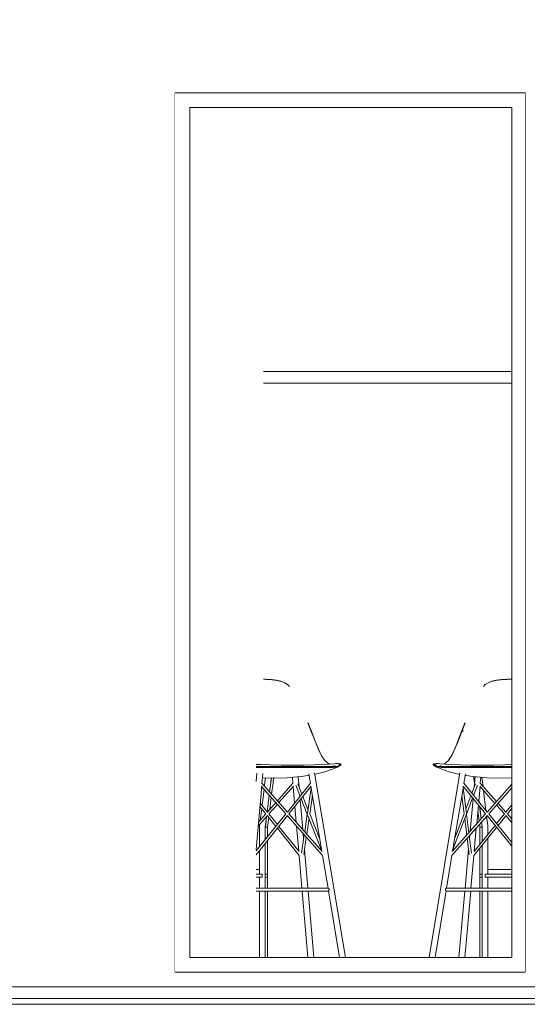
# Model space of a CAD drawing. Header units: millimetres. Extents: x -30280 to 309309, y -17460 to 4378.
# Tile 978 of 1056: x 280409 to 282142, y -9870 to -6510. Entities that reach past the tile are written whole.
import ezdxf

# ---------------------------------------------------------------- set-up
doc = ezdxf.new("R2010")
doc.units = ezdxf.units.MM
doc.header["$MEASUREMENT"] = 0
doc.linetypes.add('Wipeout_Contour', pattern=[1000, 0, -1000])
for name, color, linetype in [('10_ESTR_Fotjats', 7, 'Continuous'), ('12_FAÇ_Façana', 7, 'Continuous'), ('Nuevo_09_EI_Mobiliari general', 7, 'Continuous'), ('Nuevo_Ventanas Archicad', 7, 'Continuous'), ('Ventanas Archicad', 7, 'Continuous')]:
    doc.layers.add(name, color=color, linetype=linetype)
for name, color, linetype, lineweight in [('10_ESTR_Fotjats_Pluma_Nº__1', 7, 'Continuous', 5), ('12_FAÇ_Façana_Pluma_Nº__47', 7, 'Continuous', 20), ('Nuevo_09_EI_Mobiliari general_Pluma_Nº__1', 7, 'Continuous', 5), ('Nuevo_Ventanas Archicad_Pluma_Nº__1', 7, 'Continuous', 5), ('Ventanas Archicad_Pluma_Nº__1', 7, 'Continuous', 5), ('Ventanas Archicad_Pluma_Nº__47', 7, 'Continuous', 20)]:
    doc.layers.add(name, color=color, linetype=linetype, lineweight=lineweight)
doc.layers.add('Ventanas Archicad_Pluma_Nº__3', color=7, linetype='Continuous', lineweight=5, true_color=0xa4a4a4)

# ---------------------------------------------------------------- blocks, each defined once
blk = doc.blocks.new('Elem Sección_667_7', base_point=(301400.3, -13460))
at = {"layer": '12_FAÇ_Façana_Pluma_Nº__47', "color": 7, "linetype": 'Continuous', "lineweight": 20}
blk.add_line((281166.3, -9710), (281166.3, -6810), dxfattribs=at)
blk = doc.blocks.new('Elem Sección_670_7', base_point=(301400.3, -13460))
at = {"layer": 'Ventanas Archicad_Pluma_Nº__1', "color": 7, "linetype": 'Continuous', "lineweight": 5}
for p, q in [((281216.3, -6810), (281216.3, -7310)), ((281216.3, -7310), (282089.2, -7310)), ((281191.3, -7435), (281191.3, -7385)), ((281191.3, -7385), (282089.2, -7385)), ((281191.3, -8785), (281191.3, -7435)), ((281241.3, -7435), (281241.3, -8785)), ((282089.2, -7435), (281241.3, -7435)), ((281191.3, -8835), (281191.3, -8785)), ((281241.3, -8785), (282089.2, -8785)), ((282089.2, -8835), (281191.3, -8835)), ((281216.3, -8910), (281216.3, -9710)), ((282089.2, -8910), (281216.3, -8910))]:
    blk.add_line(p, q, dxfattribs=at)
at = {"layer": 'Ventanas Archicad_Pluma_Nº__3', "color": 253, "linetype": 'Continuous', "lineweight": 5, "true_color": 0xa4a4a4}
for p, q in [((281191.3, -7385), (281270.6, -7435)), ((281270.6, -7435), (282089.2, -7951)), ((281270.6, -8785), (282089.2, -8269)), ((281191.3, -8835), (281270.6, -8785))]:
    blk.add_line(p, q, dxfattribs=at)
blk = doc.blocks.new('Elem Sección_678_7', base_point=(301400.3, -13460))
at = {"color": 254, "linetype": 'Wipeout_Contour', "lineweight": 0, "ltscale": 1129059.246537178}
blk.add_wipeout([(282134.2, -9810), (282149.9, -9810), (282149.9, -6510), (282134.2, -6510)], dxfattribs=at).dxf.layer = '12_FAÇ_Façana'
at = {"color": 254, "linetype": 'Wipeout_Contour', "lineweight": 0, "ltscale": 1130708.53241954}
blk.add_wipeout([(282559.2, -6510), (282549.9, -6510), (282549.9, -9810), (282559.2, -9810)], dxfattribs=at).dxf.layer = '12_FAÇ_Façana'
at = {"layer": '12_FAÇ_Façana_Pluma_Nº__47', "color": 7, "linetype": 'Continuous', "lineweight": 20}
for p, q in [((282559.2, -6510), (282559.2, -9810)), ((282134.2, -6760), (282134.2, -9760))]:
    blk.add_line(p, q, dxfattribs=at)
blk = doc.blocks.new('Elem Sección_679_7', base_point=(301400.3, -13460))
at = {"color": 254, "linetype": 'Wipeout_Contour', "lineweight": 0, "ltscale": 1122810.340800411}
blk.add_wipeout([(280939.2, -6510), (280219.1, -6510), (280219.1, -9810), (280939.2, -9810)], dxfattribs=at).dxf.layer = '12_FAÇ_Façana'
at = {"layer": '12_FAÇ_Façana_Pluma_Nº__47', "color": 7, "linetype": 'Continuous', "lineweight": 20}
for p, q in [((280219.1, -6510), (280219.1, -9810)), ((280939.2, -6760), (280939.2, -9760))]:
    blk.add_line(p, q, dxfattribs=at)
blk = doc.blocks.new('Elem Sección_680_7', base_point=(301400.3, -13460))
at = {"color": 254, "linetype": 'Wipeout_Contour', "lineweight": 0, "ltscale": 1126459.445070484}
blk.add_wipeout([(280939.2, -6760), (282134.2, -6760), (282134.2, -6510), (280939.2, -6510)], dxfattribs=at).dxf.layer = '12_FAÇ_Façana'
at = {"color": 254, "linetype": 'Wipeout_Contour', "lineweight": 0, "ltscale": 1126826.610800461}
blk.add_wipeout([(280939.2, -9810), (282134.2, -9810), (282134.2, -9760), (280939.2, -9760)], dxfattribs=at).dxf.layer = '12_FAÇ_Façana'
blk = doc.blocks.new('Elem Sección_681_7', base_point=(301400.3, -13460))
at = {"color": 254, "linetype": 'Wipeout_Contour', "lineweight": 0, "ltscale": 1124357.150061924}
blk.add_wipeout([(280989.2, -6810), (280939.2, -6810), (280939.2, -9710), (280989.2, -9710)], dxfattribs=at).dxf.layer = 'Ventanas Archicad'
at = {"color": 254, "linetype": 'Wipeout_Contour', "lineweight": 0, "ltscale": 1128945.115233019}
blk.add_wipeout([(282089.2, -9710), (282134.2, -9710), (282134.2, -6810), (282089.2, -6810)], dxfattribs=at).dxf.layer = 'Ventanas Archicad'
at = {"color": 254, "linetype": 'Wipeout_Contour', "lineweight": 0, "ltscale": 1689716.67497492}
blk.add_wipeout([(280939.2, -6810), (280989.2, -6810), (282089.2, -6810), (282134.2, -6810), (282134.2, -6760), (280939.2, -6760)], dxfattribs=at).dxf.layer = 'Ventanas Archicad'
at = {"color": 254, "linetype": 'Wipeout_Contour', "lineweight": 0, "ltscale": 1690232.752597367}
blk.add_wipeout([(280939.2, -9710), (280939.2, -9760), (282134.2, -9760), (282134.2, -9710), (282089.2, -9710), (280989.2, -9710)], dxfattribs=at).dxf.layer = 'Ventanas Archicad'
at = {"layer": 'Ventanas Archicad_Pluma_Nº__47', "color": 7, "linetype": 'Continuous', "lineweight": 20}
for p, q in [((282134.2, -6760), (280939.2, -6760)), ((282134.2, -9760), (280939.2, -9760))]:
    blk.add_line(p, q, dxfattribs=at)
at = {"color": 254, "linetype": 'Wipeout_Contour', "lineweight": 0, "ltscale": 1126656.130329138}
blk.add_wipeout([(280989.2, -6810), (280989.2, -9710), (282089.2, -9710), (282089.2, -6810)], dxfattribs=at).dxf.layer = 'Ventanas Archicad'
at = {"layer": 'Ventanas Archicad_Pluma_Nº__3', "color": 253, "linetype": 'Continuous', "lineweight": 5, "true_color": 0xa4a4a4}
for p, q in [((280989.2, -9710), (280989.2, -6810)), ((280989.2, -6810), (282089.2, -6810)), ((282089.2, -6810), (282089.2, -9710)), ((282089.2, -9710), (280989.2, -9710))]:
    blk.add_line(p, q, dxfattribs=at)
blk = doc.blocks.new('Elem Sección_834_7', base_point=(301400.3, -13460))
at = {"layer": 'Nuevo_09_EI_Mobiliari general_Pluma_Nº__1', "color": 7, "linetype": 'Continuous', "lineweight": 5}
for p, q in [((281246, -9111.4), (281247.9, -9096.9)), ((281265.9, -9113.8), (281267.9, -9097.5)), ((281268.2, -9097.5), (281266.1, -9113.8)), ((281273.7, -9113.8), (281275.6, -9097.7)), ((281273.9, -9113.8), (281275.8, -9097.7)), ((281236.4, -9191.3), (281243.2, -9136.2)), ((281243.2, -9136.2), (281243.2, -9136.2)), ((281244.5, -9125.6), (281246.2, -9111.4)), ((281246.2, -9111.4), (281246.2, -9111.4)), ((281261.8, -9145.2), (281265.7, -9113.8)), ((281266.1, -9113.8), (281262.2, -9145.6)), ((281268.8, -9153.2), (281273.7, -9113.8)), ((281253.5, -9212.7), (281260.5, -9155.8)), ((281260.9, -9156.2), (281253.9, -9213.1)), ((281262.4, -9205.4), (281267.5, -9163.8)), ((281230.2, -9241.9), (281235.1, -9202.4)), ((281235.1, -9202.4), (281235.1, -9202.4)), ((281247.2, -9264.5), (281251.4, -9230)), ((281251.9, -9229.4), (281247.5, -9265.1)), ((281255.1, -9265.1), (281259.1, -9232.4)), ((281260.5, -9221.3), (281260.7, -9219.5)), ((281227.6, -9263.9), (281227.8, -9260.3)), ((281227.6, -9332.8), (281227.6, -9263.9)), ((281228, -9260.3), (281228.5, -9255.9)), ((281230.2, -9241.9), (281230.2, -9241.9)), ((281247.2, -9308.4), (281247.2, -9264.5)), ((281247.5, -9265.1), (281247.2, -9265.1)), ((281247.5, -9265.1), (281255.1, -9265.1)), ((281255.2, -9298.4), (281255.2, -9264.5)), ((281247.2, -9426), (281247.2, -9321.1)), ((281255.2, -9426), (281255.2, -9311.2)), ((281227.6, -9426), (281227.6, -9345.6)), ((281217.7, -9410), (281216.3, -9410)), ((281236.6, -9426), (281216.3, -9426)), ((281236.6, -9436), (281216.3, -9436)), ((281222.5, -9410), (281217.7, -9410)), ((281226, -9410), (281222.5, -9410)), ((281227.4, -9410), (281226, -9410)), ((281227.6, -9410), (281227.4, -9410)), ((281227.6, -9473.9), (281227.6, -9436)), ((281236.6, -9436), (281236.6, -9426)), ((281247.4, -9426), (281247.1, -9426)), ((281247.1, -9426), (281247.1, -9436)), ((281247.4, -9436), (281247.1, -9436)), ((281247.2, -9473.9), (281247.2, -9436)), ((281255.4, -9426), (281247.4, -9426)), ((281247.4, -9436), (281247.4, -9426)), ((281255.4, -9436), (281247.4, -9436)), ((281255.2, -9473.9), (281255.2, -9436)), ((281255.4, -9436), (281255.4, -9426)), ((281227.6, -9710), (281227.6, -9483.9)), ((281247.2, -9710), (281247.2, -9483.9)), ((281255.2, -9710), (281255.2, -9483.9))]:
    blk.add_line(p, q, dxfattribs=at)
blk = doc.blocks.new('Elem Sección_836_7', base_point=(301400.3, -13460))
at = {"layer": 'Nuevo_09_EI_Mobiliari general_Pluma_Nº__1', "color": 7, "linetype": 'Continuous', "lineweight": 5}
for p, q in [((282008.1, -8772.9), (282019.9, -8768.2)), ((282008.7, -8772.6), (282021, -8767.7)), ((282019.9, -8768.2), (282034.5, -8764.8)), ((282021, -8767.7), (282035.8, -8764.2)), ((282034.5, -8764.8), (282051.9, -8762.5)), ((282035.8, -8764.2), (282053.1, -8761.8)), ((282051.9, -8762.5), (282072, -8761.2)), ((282053.1, -8761.8), (282073, -8760.4)), ((282072, -8761.2), (282089.2, -8760.8)), ((282073, -8760.4), (282089.2, -8760.1)), ((281992.2, -8785), (281998.3, -8779.2)), ((281998.3, -8779.2), (282008.1, -8772.9)), ((282008.7, -8772.6), (282008.1, -8772.9)), ((281916.3, -8941.8), (281926.7, -8916.1)), ((281918.2, -8938.9), (281928.4, -8913.4)), ((281918.2, -8938.9), (281925.5, -8936.4)), ((281926.7, -8916.1), (281929.2, -8910)), ((281928.4, -8913.4), (281929.8, -8910)), ((281901.2, -8981.3), (281908.1, -8963.3)), ((281903.3, -8977.9), (281910, -8960.1)), ((281908.1, -8963.3), (281916.3, -8941.8)), ((281910, -8960.1), (281918.2, -8938.9)), ((281889.3, -9009.7), (281895.2, -8996.5)), ((281891.5, -9006.2), (281897.3, -8993)), ((281895.2, -8996.5), (281901.2, -8981.3)), ((281897.3, -8993), (281903.3, -8977.9)), ((281866.5, -9044.1), (281872.4, -9037.6)), ((281871.7, -9038.4), (281875.8, -9033)), ((281872.4, -9037.6), (281878.7, -9028.8)), ((281876.8, -9031.5), (281883.1, -9021.5)), ((281878.7, -9028.8), (281885.2, -9018.3)), ((281883.1, -9021.5), (281889.3, -9009.7)), ((281885.2, -9018.3), (281891.5, -9006.2)), ((281820.5, -9051.1), (281820.6, -9051)), ((281823.2, -9054.7), (281820.5, -9051.1)), ((281820.6, -9051), (281823.1, -9048.8)), ((281820.6, -9051), (281821.5, -9051.6)), ((281823.1, -9053.1), (281821.5, -9051.6)), ((281823.1, -9048.8), (281830.9, -9048)), ((281824, -9049.4), (281823.1, -9048.8)), ((281825.9, -9055), (281823.1, -9053.1)), ((281823.2, -9054.3), (281824, -9054.5)), ((281823.2, -9054.7), (281824.4, -9055.4)), ((281825.5, -9051), (281824, -9049.4)), ((281824, -9054.5), (281825.5, -9055.7)), ((281824.4, -9055.4), (281832.8, -9060.4)), ((281828.2, -9053), (281825.5, -9051)), ((281828.1, -9057.2), (281825.5, -9055.7)), ((281830.7, -9056.9), (281825.9, -9055)), ((281828.1, -9057.2), (281832.6, -9058.7)), ((281834.9, -9059.5), (281828.1, -9057.2)), ((281828.2, -9053), (281832.6, -9055.1)), ((281838.1, -9058.5), (281830.7, -9056.9)), ((281830.9, -9048), (281838.9, -9048.7)), ((281844.1, -9048.9), (281831.5, -9048.4)), ((281832.6, -9058.7), (281839.5, -9060)), ((281849.8, -9067.9), (281832.8, -9060.4)), ((281838.4, -9060.4), (281834.9, -9059.5)), ((281838.1, -9058.5), (281848.9, -9059.5)), ((281848.3, -9061.9), (281838.4, -9060.4)), ((281839.5, -9056.8), (281849.6, -9057.7)), ((281849.6, -9061), (281839.5, -9060)), ((281862, -9050.3), (281844.1, -9048.9)), ((281848.3, -9061.9), (281862.5, -9063.3)), ((281848.9, -9059.5), (281864, -9060.1)), ((281864.2, -9058.1), (281849.6, -9057.7)), ((281864.1, -9061.7), (281849.6, -9061)), ((281849.8, -9067.9), (281874.8, -9076.2)), ((281851.7, -9062.2), (281862, -9063.5)), ((281856.6, -9049.9), (281861.4, -9048)), ((281861.4, -9048), (281866.5, -9044.1)), ((281873.2, -9051.2), (281862, -9050.3)), ((281862, -9050.6), (281885, -9051.9)), ((281864, -9060.1), (281884.5, -9060.2)), ((281864.1, -9061.7), (281884.5, -9062)), ((281864.2, -9058.1), (281884.5, -9058.2)), ((281910.9, -9058.3), (281884.5, -9058.2)), ((281884.5, -9060.2), (281910.8, -9060.3)), ((281884.5, -9062), (281910.9, -9062.1)), ((281914, -9053), (281885, -9051.9)), ((281910.8, -9060.3), (281943.4, -9060.3)), ((281943.6, -9058.3), (281910.9, -9058.3)), ((281910.9, -9062.1), (281943.6, -9062.1)), ((281949.5, -9053.7), (281914, -9053)), ((281943.4, -9060.3), (281979.4, -9060.3)), ((281979.8, -9058.4), (281943.6, -9058.3)), ((281979.8, -9062.1), (281943.6, -9062.1)), ((281986.6, -9053.9), (281949.5, -9053.7)), ((281979.4, -9060.3), (282016, -9060.3)), ((281979.8, -9058.4), (282016.5, -9058.3)), ((282016.5, -9062.1), (281979.8, -9062.1)), ((282023.9, -9053.8), (281985.3, -9053.9)), ((281997.7, -9053.9), (282028, -9053.7)), ((282016, -9060.3), (282050.3, -9060.3)), ((282016.5, -9058.3), (282050.9, -9058.3)), ((282050.9, -9062.1), (282016.5, -9062.1)), ((282065.2, -9053), (282028, -9053.7)), ((282050.3, -9060.3), (282079.5, -9060.2)), ((282050.9, -9058.3), (282080.2, -9058.2)), ((282080.2, -9062), (282050.9, -9062.1)), ((282089.2, -9052.1), (282065.2, -9053)), ((282079.5, -9060.2), (282089.2, -9060.2)), ((282080.2, -9058.2), (282089.2, -9058.2)), ((282089.2, -9061.9), (282080.2, -9062)), ((281806.9, -9710), (281911.3, -9080.3)), ((281907.4, -9084.4), (281874.8, -9076.2)), ((281907.4, -9084.4), (281910.5, -9085)), ((281925.4, -9115.9), (281930.7, -9083.6)), ((281929.9, -9088.4), (281947.7, -9091.4)), ((281947.7, -9091.4), (281955, -9092.4)), ((281955, -9092.4), (281995.3, -9095.9)), ((281960.2, -9130.5), (281963.5, -9093.1)), ((281981.5, -9115.7), (281983.3, -9094.9)), ((281995.3, -9095.9), (282003, -9096.6)), ((282046.2, -9097.8), (282003, -9096.6)), ((282046.2, -9097.8), (282089.1, -9096.6)), ((281887, -9347.2), (281923.6, -9126.5)), ((281933.9, -9218.8), (281922.8, -9131.3)), ((281999.6, -9220.2), (281923, -9125.7)), ((282005, -9214.2), (281925.1, -9115.6)), ((281952.8, -9149.8), (281965, -9117.7)), ((281958.6, -9156.9), (281971.9, -9122.2)), ((281975.9, -9178.3), (281980.5, -9126.7)), ((282031.5, -9184.2), (281979.6, -9125.7)), ((282036.9, -9178.2), (281981.3, -9115.5)), ((282004.7, -9214.5), (282089.2, -9119.2)), ((282010.1, -9220.5), (282089.2, -9131.3)), ((281926, -9219.9), (281918.3, -9158.9)), ((281932.1, -9204), (281949.5, -9158.4)), ((281934.2, -9220.9), (281955.3, -9165.6)), ((281946.8, -9279.8), (281956.9, -9167.5)), ((281969.1, -9254.7), (281974.9, -9189.7)), ((282063.7, -9220.5), (282036.9, -9190.3)), ((282068.8, -9214.2), (282042.2, -9184.2)), ((282068.5, -9214.5), (282089.2, -9189)), ((282074.1, -9220.3), (282089.2, -9201.7)), ((281884.3, -9362.3), (282004.7, -9226.5)), ((281885.8, -9348.6), (281999.7, -9220.2)), ((281887.9, -9342.1), (281933.4, -9222.9)), ((281894.4, -9302.5), (281926, -9219.9)), ((281935.3, -9292.8), (281928.1, -9236.7)), ((281942.3, -9284.9), (281934.2, -9220.9)), ((282089.2, -9330.8), (282004.4, -9226.2)), ((282089.2, -9318.1), (282010.1, -9220.5)), ((282036.9, -9253.5), (282063.7, -9220.5)), ((282042, -9259.9), (282069, -9226.5)), ((282089.2, -9249.2), (282068.7, -9226.2)), ((282089.2, -9237.2), (282074.1, -9220.2)), ((281959.2, -9362.2), (282036.9, -9266.3)), ((281960, -9348.5), (282031.7, -9259.9)), ((281960.8, -9347.5), (281967.9, -9268.1)), ((281943.6, -9358.2), (281936.6, -9303.3)), ((281951.1, -9354.5), (281943.6, -9295.4)), ((281944.7, -9303.6), (281945.6, -9293.2)), ((281866, -9474.1), (281884.6, -9362)), ((281929.5, -9473.9), (281941.4, -9340.9)), ((281949.5, -9473.9), (281959.5, -9361.8)), ((281864.3, -9475), (281863.7, -9475.6)), ((281865, -9474.5), (281864.3, -9475)), ((281865.8, -9474.2), (281865, -9474.5)), ((281866.6, -9473.9), (281865.8, -9474.2)), ((281867.7, -9473.9), (281867.5, -9473.9)), ((281868.2, -9473.9), (281867.7, -9473.9)), ((281868.8, -9473.9), (281868.2, -9473.9)), ((281869.6, -9473.9), (281868.8, -9473.9)), ((281870.7, -9473.9), (281869.6, -9473.9)), ((281871.9, -9473.9), (281870.7, -9473.9)), ((281873.4, -9473.9), (281871.9, -9473.9)), ((281875, -9473.9), (281873.4, -9473.9)), ((281876.8, -9473.9), (281875, -9473.9)), ((281878.7, -9473.9), (281876.8, -9473.9)), ((281880.9, -9473.9), (281878.7, -9473.9)), ((281883.1, -9473.9), (281880.9, -9473.9)), ((281885.6, -9473.9), (281883.1, -9473.9)), ((281888.1, -9473.9), (281885.6, -9473.9)), ((281890.8, -9473.9), (281888.1, -9473.9)), ((281893.6, -9473.9), (281890.8, -9473.9)), ((281896.5, -9473.9), (281893.6, -9473.9)), ((281899.4, -9473.9), (281896.5, -9473.9)), ((281902.5, -9473.9), (281899.4, -9473.9)), ((282059.2, -9473.9), (281902.5, -9473.9)), ((282062.3, -9473.9), (282059.2, -9473.9)), ((282065.4, -9473.9), (282062.3, -9473.9)), ((282068.6, -9473.9), (282065.4, -9473.9)), ((282071.8, -9473.9), (282068.6, -9473.9)), ((282075, -9473.9), (282071.8, -9473.9)), ((282078.3, -9473.9), (282075, -9473.9)), ((282081.4, -9473.9), (282078.3, -9473.9)), ((282084.6, -9473.9), (282081.4, -9473.9)), ((282087.7, -9473.9), (282084.6, -9473.9)), ((282089.2, -9473.9), (282087.7, -9473.9)), ((281826.9, -9710), (281864.5, -9482.9)), ((281862.6, -9478), (281862.5, -9478.9)), ((281862.5, -9478.9), (281862.6, -9479.7)), ((281862.8, -9477.2), (281862.6, -9478)), ((281862.6, -9479.7), (281862.8, -9480.6)), ((281863.2, -9476.4), (281862.8, -9477.2)), ((281862.8, -9480.6), (281863.2, -9481.4)), ((281863.7, -9475.6), (281863.2, -9476.4)), ((281863.2, -9481.4), (281863.7, -9482.1)), ((281863.7, -9482.1), (281864.3, -9482.7)), ((281864.3, -9482.7), (281865, -9483.2)), ((281865, -9483.2), (281865.8, -9483.6)), ((281865.8, -9483.6), (281866.6, -9483.8)), ((281867.7, -9483.9), (281867.5, -9483.9)), ((281868.2, -9483.9), (281867.7, -9483.9)), ((281868.8, -9483.9), (281868.2, -9483.9)), ((281869.6, -9483.9), (281868.8, -9483.9)), ((281870.7, -9483.9), (281869.6, -9483.9)), ((281871.9, -9483.9), (281870.7, -9483.9)), ((281873.4, -9483.9), (281871.9, -9483.9)), ((281875, -9483.9), (281873.4, -9483.9)), ((281876.8, -9483.9), (281875, -9483.9)), ((281878.7, -9483.9), (281876.8, -9483.9)), ((281880.9, -9483.9), (281878.7, -9483.9)), ((281883.1, -9483.9), (281880.9, -9483.9)), ((281885.6, -9483.9), (281883.1, -9483.9)), ((281888.1, -9483.9), (281885.6, -9483.9)), ((281890.8, -9483.9), (281888.1, -9483.9)), ((281893.6, -9483.9), (281890.8, -9483.9)), ((281896.5, -9483.9), (281893.6, -9483.9)), ((281899.4, -9483.9), (281896.5, -9483.9)), ((281902.5, -9483.9), (281899.4, -9483.9)), ((282059.2, -9483.9), (281902.5, -9483.9)), ((281908.4, -9710), (281928.6, -9483.9)), ((281928.4, -9710), (281948.6, -9483.9)), ((282062.3, -9483.9), (282059.2, -9483.9)), ((282065.4, -9483.9), (282062.3, -9483.9)), ((282068.6, -9483.9), (282065.4, -9483.9)), ((282071.8, -9483.9), (282068.6, -9483.9)), ((282075, -9483.9), (282071.8, -9483.9)), ((282078.3, -9483.9), (282075, -9483.9)), ((282081.4, -9483.9), (282078.3, -9483.9)), ((282084.6, -9483.9), (282081.4, -9483.9)), ((282087.7, -9483.9), (282084.6, -9483.9)), ((282089.2, -9483.9), (282087.7, -9483.9))]:
    blk.add_line(p, q, dxfattribs=at)
blk = doc.blocks.new('Elem Sección_838_7', base_point=(301400.3, -13460))
at = {"layer": 'Nuevo_09_EI_Mobiliari general_Pluma_Nº__1', "color": 7, "linetype": 'Continuous', "lineweight": 5}
for p, q in [((281961.2, -9113.8), (281958.7, -9092.7)), ((281961.4, -9113.8), (281958.9, -9092.7)), ((281989.1, -9111.4), (281987, -9095.2)), ((281961.6, -9114.7), (281961.4, -9113.8)), ((281990.7, -9126.1), (281988.9, -9111.4)), ((281988.9, -9111.4), (281988.9, -9111.4)), ((281990.7, -9126.1), (281990.7, -9126.1)), ((281977.6, -9180.4), (281976.5, -9171.3)), ((282000.9, -9209.1), (281992.4, -9140.1)), ((281976.3, -9173.2), (281977.1, -9179.8)), ((281979, -9194.8), (281984.2, -9237.6)), ((281984.6, -9237.2), (281979.5, -9195.4)), ((281977.6, -9245.1), (281973.1, -9209)), ((282000.9, -9209.1), (282000.9, -9209.1)), ((282007.2, -9260.3), (282003.2, -9228.2)), ((282003.2, -9228.2), (282003.2, -9228.2)), ((281980, -9265.1), (281978.9, -9255.7)), ((281980, -9323.8), (281980, -9264.5)), ((281987.6, -9265.1), (281980, -9265.1)), ((281985.5, -9248.2), (281987.6, -9265.1)), ((281988, -9264.5), (281985.9, -9247.7)), ((281987.6, -9265.1), (281988, -9265.1)), ((281988, -9313.9), (281988, -9264.5)), ((282007.5, -9263.9), (282007.3, -9260.3)), ((282007.5, -9289.8), (282007.5, -9263.9)), ((282007.5, -9426), (282007.5, -9302.5)), ((281980, -9426), (281980, -9336.5)), ((281988, -9426), (281988, -9326.6)), ((281979.7, -9426), (281987.7, -9426)), ((281979.7, -9436), (281979.7, -9426)), ((281979.7, -9436), (281987.7, -9436)), ((281980, -9473.9), (281980, -9436)), ((281987.7, -9426), (281988, -9426)), ((281987.7, -9436), (281987.7, -9426)), ((281987.7, -9436), (281988, -9436)), ((281988, -9426), (281988, -9436)), ((281988, -9473.9), (281988, -9436)), ((281998.5, -9426), (282089.2, -9426)), ((281998.5, -9436), (281998.5, -9426)), ((281998.5, -9436), (282089.2, -9436)), ((282007.5, -9410), (282007.8, -9410)), ((282007.5, -9473.9), (282007.5, -9436)), ((282007.8, -9410), (282009.1, -9410)), ((282009.1, -9410), (282012.6, -9410)), ((282012.6, -9410), (282017.4, -9410)), ((282017.4, -9410), (282089.2, -9410)), ((281980, -9710), (281980, -9483.9)), ((281988, -9710), (281988, -9483.9)), ((282007.5, -9710), (282007.5, -9483.9))]:
    blk.add_line(p, q, dxfattribs=at)
blk = doc.blocks.new('Elem Sección_843_7', base_point=(301400.3, -13460))
at = {"layer": 'Nuevo_09_EI_Mobiliari general_Pluma_Nº__1', "color": 7, "linetype": 'Continuous', "lineweight": 5}
for p, q in [((281241.3, -8760.3), (281248.7, -8760.4)), ((281241.3, -8761), (281249.8, -8761.2)), ((281248.7, -8760.4), (281268.6, -8761.8)), ((281249.8, -8761.2), (281269.8, -8762.5)), ((281268.6, -8761.8), (281285.9, -8764.2)), ((281269.8, -8762.5), (281287.2, -8764.8)), ((281285.9, -8764.2), (281300.6, -8767.7)), ((281287.2, -8764.8), (281301.8, -8768.2)), ((281300.6, -8767.7), (281313.1, -8772.6)), ((281301.8, -8768.2), (281313.7, -8772.9)), ((281313.1, -8772.6), (281313.7, -8772.9)), ((281313.7, -8772.9), (281323.6, -8779.2)), ((281323.6, -8779.2), (281329.8, -8785)), ((281392.7, -8910), (281394.2, -8913.4)), ((281393.3, -8910), (281395.9, -8916.1)), ((281394.2, -8913.4), (281404.4, -8938.9)), ((281395.9, -8916.1), (281406.2, -8941.8)), ((281404.4, -8938.9), (281412.6, -8960.1)), ((281406.2, -8941.8), (281414.5, -8963.3)), ((281412.6, -8960.1), (281419.4, -8977.9)), ((281414.5, -8963.3), (281421.4, -8981.3)), ((281419.4, -8977.9), (281425.4, -8993)), ((281421.4, -8981.3), (281427.5, -8996.5)), ((281425.4, -8993), (281431.3, -9006.2)), ((281427.5, -8996.5), (281433.4, -9009.7)), ((281431.3, -9006.2), (281437.7, -9018.3)), ((281433.4, -9009.7), (281439.8, -9021.5)), ((281437.7, -9018.3), (281444.3, -9028.8)), ((281439.8, -9021.5), (281445.4, -9030.4)), ((281444.3, -9028.8), (281450.8, -9037.6)), ((281450.4, -9037.1), (281450.9, -9037.7)), ((281450.8, -9037.6), (281456.9, -9044.1)), ((281216.3, -9051.1), (281232.4, -9051.9)), ((281216.3, -9057.9), (281225.5, -9058.1)), ((281216.3, -9059.8), (281226.1, -9060.1)), ((281225.6, -9061.7), (281216.3, -9061.4)), ((281225.5, -9058.1), (281249.6, -9058.2)), ((281249.6, -9062), (281225.6, -9061.7)), ((281226.1, -9060.1), (281250.4, -9060.2)), ((281264.1, -9053), (281232.4, -9051.9)), ((281249.6, -9058.2), (281278.8, -9058.3)), ((281278.9, -9062.1), (281249.6, -9062)), ((281250.4, -9060.2), (281279.5, -9060.3)), ((281301, -9053.7), (281264.1, -9053)), ((281278.8, -9058.3), (281313.1, -9058.3)), ((281313.1, -9062.1), (281278.9, -9062.1)), ((281279.5, -9060.3), (281313.7, -9060.3)), ((281330.8, -9053.9), (281301, -9053.7)), ((281305.3, -9053.8), (281343.7, -9053.9)), ((281313.1, -9058.3), (281349.6, -9058.4)), ((281349.6, -9062.1), (281313.1, -9062.1)), ((281313.7, -9060.3), (281350, -9060.3)), ((281342.3, -9053.9), (281379.1, -9053.7)), ((281349.6, -9058.4), (281385.5, -9058.3)), ((281349.6, -9062.1), (281385.5, -9062.1)), ((281350, -9060.3), (281385.8, -9060.3)), ((281414.3, -9053), (281379.1, -9053.7)), ((281418, -9058.3), (281385.5, -9058.3)), ((281385.5, -9062.1), (281418, -9062.1)), ((281385.8, -9060.3), (281418.1, -9060.3)), ((281443.1, -9051.9), (281414.3, -9053)), ((281444.1, -9058.2), (281418, -9058.3)), ((281418, -9062.1), (281444.1, -9062)), ((281444.1, -9060.2), (281418.1, -9060.3)), ((281465.7, -9050.6), (281443.1, -9051.9)), ((281464.2, -9058.1), (281444.1, -9058.2)), ((281464.4, -9060.1), (281444.1, -9060.2)), ((281464.2, -9061.7), (281444.1, -9062)), ((281451.1, -9076.2), (281476.3, -9067.9)), ((281454, -9051.3), (281465.5, -9050.3)), ((281456.9, -9044.1), (281462.3, -9048)), ((281467.3, -9049.9), (281462.3, -9048)), ((281464.2, -9058.1), (281478.5, -9057.7)), ((281464.2, -9061.7), (281478.5, -9061)), ((281479.2, -9059.5), (281464.4, -9060.1)), ((281465.5, -9050.3), (281483.2, -9048.9)), ((281479.6, -9061.9), (281465.5, -9063.3)), ((281465.7, -9063.5), (281475.3, -9062.3)), ((281467.3, -9049.9), (281468.7, -9050.1)), ((281493.5, -9060.4), (281476.3, -9067.9)), ((281478.5, -9057.7), (281488.4, -9056.8)), ((281488.4, -9060), (281478.5, -9061)), ((281489.8, -9058.5), (281479.2, -9059.5)), ((281489.4, -9060.4), (281479.6, -9061.9)), ((281483.2, -9048.9), (281495.6, -9048.4)), ((281487.9, -9048.7), (281496, -9048)), ((281488.4, -9060), (281495.1, -9058.7)), ((281492.7, -9059.5), (281489.4, -9060.4)), ((281489.8, -9058.5), (281496.9, -9056.9)), ((281495.1, -9058.7), (281492.7, -9059.5)), ((281493.5, -9060.4), (281498.4, -9057.5)), ((281499.3, -9053), (281495.1, -9055.1)), ((281499.3, -9057.2), (281495.1, -9058.7)), ((281495.6, -9048.4), (281503, -9049.4)), ((281496, -9048), (281503.7, -9048.8)), ((281496.9, -9056.9), (281501.5, -9055)), ((281499.3, -9053), (281501.7, -9051)), ((281499.3, -9057.2), (281501.8, -9055.7)), ((281501.5, -9055), (281504.1, -9053.1)), ((281503, -9049.4), (281501.7, -9051)), ((281501.8, -9055.7), (281503, -9054.5)), ((281502, -9055.4), (281503.3, -9054.7)), ((281503.7, -9048.8), (281503, -9049.4)), ((281503, -9049.4), (281504.1, -9053.1)), ((281503, -9054.5), (281503.6, -9054.3)), ((281503.3, -9054.7), (281503.6, -9054.3)), ((281506.2, -9051), (281503.6, -9054.3)), ((281506.2, -9051), (281503.7, -9048.8)), ((281504.1, -9053.1), (281505.5, -9051.6)), ((281505.5, -9051.6), (281506.2, -9051)), ((281216.3, -9109.5), (281218.8, -9081.3)), ((281217.6, -9094.9), (281216.3, -9094.8)), ((281235.7, -9116.1), (281238.6, -9082.5)), ((281278.8, -9097.8), (281237.4, -9096.6)), ((281278.8, -9097.8), (281321.7, -9096.6)), ((281321.7, -9096.6), (281329.9, -9095.9)), ((281329.9, -9095.9), (281370, -9092.4)), ((281341.7, -9115.8), (281339.9, -9095)), ((281362.8, -9129.2), (281359.8, -9093.3)), ((281377.8, -9091.4), (281370, -9092.4)), ((281377.8, -9091.4), (281396.9, -9088.1)), ((281401.5, -9116), (281396.1, -9083.6)), ((281521.1, -9710), (281415.5, -9080.3)), ((281418.3, -9084.4), (281416.3, -9084.7)), ((281451.1, -9076.2), (281418.3, -9084.4)), ((281216.3, -9341.9), (281235.1, -9124.1)), ((281317.7, -9220.5), (281234.8, -9126.8)), ((281323.1, -9214.5), (281235.8, -9115.8)), ((281288.7, -9175.7), (281341.9, -9115.5)), ((281294.1, -9181.7), (281343.6, -9125.7)), ((281322.8, -9214.2), (281401.8, -9115.6)), ((281328.1, -9220.2), (281403.9, -9125.7)), ((281347.5, -9183.3), (281342.7, -9126.8)), ((281366.4, -9159.7), (281351.4, -9122.2)), ((281372.2, -9152.6), (281358.3, -9117.7)), ((281391, -9218.8), (281403.9, -9130)), ((281440.3, -9347.1), (281403.3, -9126.5)), ((281365.6, -9160.8), (281365.2, -9156.7)), ((281375.3, -9273.5), (281366.6, -9172.3)), ((281390.7, -9220.9), (281369.8, -9168.3)), ((281393, -9205), (281375.6, -9161.1)), ((281399, -9219.9), (281408.2, -9155.9)), ((281249.4, -9220.3), (281229, -9194.8)), ((281255, -9214.5), (281230, -9183.3)), ((281254.7, -9214.2), (281283.4, -9181.7)), ((281259.8, -9220.5), (281288.7, -9187.7)), ((281353.1, -9248.5), (281348.5, -9194.8)), ((281216.3, -9346.8), (281317.7, -9220.5)), ((281216.3, -9359.6), (281323.4, -9226.2)), ((281223.2, -9261.9), (281254.8, -9226.2)), ((281224.4, -9248.5), (281249.4, -9220.2)), ((281283.6, -9262.9), (281254.4, -9226.6)), ((281288.7, -9256.5), (281259.8, -9220.5)), ((281443, -9362.3), (281323.1, -9226.6)), ((281441.6, -9348.6), (281328.1, -9220.2)), ((281382, -9281.2), (281390.7, -9220.9)), ((281388.9, -9289), (281396.7, -9235.7)), ((281439.7, -9343.8), (281391.6, -9222.9)), ((281433.5, -9306.5), (281399, -9219.9)), ((281363.2, -9362.2), (281288.7, -9269.3)), ((281362.5, -9348.5), (281293.9, -9262.9)), ((281361.6, -9347.4), (281354.3, -9261.9)), ((281371.4, -9354.5), (281380.5, -9291.6)), ((281378.2, -9307.7), (281376.4, -9286.9)), ((281379, -9358.2), (281387.4, -9299.4)), ((281372.5, -9473.9), (281362.9, -9361.7)), ((281392.5, -9473.9), (281381.2, -9342.7)), ((281461.5, -9474), (281442.8, -9362)), ((281218.2, -9473.9), (281216.3, -9473.9)), ((281220.3, -9473.9), (281218.2, -9473.9)), ((281222.6, -9473.9), (281220.3, -9473.9)), ((281225.1, -9473.9), (281222.6, -9473.9)), ((281227.7, -9473.9), (281225.1, -9473.9)), ((281230.4, -9473.9), (281227.7, -9473.9)), ((281233.2, -9473.9), (281230.4, -9473.9)), ((281236.1, -9473.9), (281233.2, -9473.9)), ((281239.1, -9473.9), (281236.1, -9473.9)), ((281242.1, -9473.9), (281239.1, -9473.9)), ((281245.3, -9473.9), (281242.1, -9473.9)), ((281248.4, -9473.9), (281245.3, -9473.9)), ((281251.6, -9473.9), (281248.4, -9473.9)), ((281254.8, -9473.9), (281251.6, -9473.9)), ((281258, -9473.9), (281254.8, -9473.9)), ((281261.2, -9473.9), (281258, -9473.9)), ((281264.4, -9473.9), (281261.2, -9473.9)), ((281267.6, -9473.9), (281264.4, -9473.9)), ((281270.6, -9473.9), (281267.6, -9473.9)), ((281426.4, -9473.9), (281270.6, -9473.9)), ((281429.4, -9473.9), (281426.4, -9473.9)), ((281432.3, -9473.9), (281429.4, -9473.9)), ((281435.2, -9473.9), (281432.3, -9473.9)), ((281438, -9473.9), (281435.2, -9473.9)), ((281440.6, -9473.9), (281438, -9473.9)), ((281443.1, -9473.9), (281440.6, -9473.9)), ((281445.5, -9473.9), (281443.1, -9473.9)), ((281447.7, -9473.9), (281445.5, -9473.9)), ((281449.8, -9473.9), (281447.7, -9473.9)), ((281451.7, -9473.9), (281449.8, -9473.9)), ((281453.5, -9473.9), (281451.7, -9473.9)), ((281455, -9473.9), (281453.5, -9473.9)), ((281456.4, -9473.9), (281455, -9473.9)), ((281457.6, -9473.9), (281456.4, -9473.9)), ((281458.5, -9473.9), (281457.6, -9473.9)), ((281459.3, -9473.9), (281458.5, -9473.9)), ((281459.9, -9473.9), (281459.3, -9473.9)), ((281460.3, -9473.9), (281459.9, -9473.9)), ((281460.4, -9473.9), (281460.3, -9473.9)), ((281460.4, -9473.9), (281461.3, -9473.9)), ((281461.3, -9473.9), (281462.1, -9474.2)), ((281462.1, -9474.2), (281462.9, -9474.5)), ((281462.9, -9474.5), (281463.6, -9475)), ((281463.6, -9475), (281464.2, -9475.6)), ((281218.2, -9483.9), (281216.3, -9483.9)), ((281220.3, -9483.9), (281218.2, -9483.9)), ((281222.6, -9483.9), (281220.3, -9483.9)), ((281225.1, -9483.9), (281222.6, -9483.9)), ((281227.7, -9483.9), (281225.1, -9483.9)), ((281230.4, -9483.9), (281227.7, -9483.9)), ((281233.2, -9483.9), (281230.4, -9483.9)), ((281236.1, -9483.9), (281233.2, -9483.9)), ((281239.1, -9483.9), (281236.1, -9483.9)), ((281242.1, -9483.9), (281239.1, -9483.9)), ((281245.3, -9483.9), (281242.1, -9483.9)), ((281248.4, -9483.9), (281245.3, -9483.9)), ((281251.6, -9483.9), (281248.4, -9483.9)), ((281254.8, -9483.9), (281251.6, -9483.9)), ((281258, -9483.9), (281254.8, -9483.9)), ((281261.2, -9483.9), (281258, -9483.9)), ((281264.4, -9483.9), (281261.2, -9483.9)), ((281267.6, -9483.9), (281264.4, -9483.9)), ((281270.6, -9483.9), (281267.6, -9483.9)), ((281426.4, -9483.9), (281270.6, -9483.9)), ((281392.8, -9710), (281373.4, -9483.9)), ((281412.8, -9710), (281393.3, -9483.9)), ((281429.4, -9483.9), (281426.4, -9483.9)), ((281432.3, -9483.9), (281429.4, -9483.9)), ((281435.2, -9483.9), (281432.3, -9483.9)), ((281438, -9483.9), (281435.2, -9483.9)), ((281440.6, -9483.9), (281438, -9483.9)), ((281443.1, -9483.9), (281440.6, -9483.9)), ((281445.5, -9483.9), (281443.1, -9483.9)), ((281447.7, -9483.9), (281445.5, -9483.9)), ((281449.8, -9483.9), (281447.7, -9483.9)), ((281451.7, -9483.9), (281449.8, -9483.9)), ((281453.5, -9483.9), (281451.7, -9483.9)), ((281455, -9483.9), (281453.5, -9483.9)), ((281456.4, -9483.9), (281455, -9483.9)), ((281457.6, -9483.9), (281456.4, -9483.9)), ((281458.5, -9483.9), (281457.6, -9483.9)), ((281459.3, -9483.9), (281458.5, -9483.9)), ((281459.9, -9483.9), (281459.3, -9483.9)), ((281460.3, -9483.9), (281459.9, -9483.9)), ((281460.4, -9483.9), (281460.3, -9483.9)), ((281461.3, -9483.8), (281460.4, -9483.9)), ((281462.1, -9483.6), (281461.3, -9483.8)), ((281462.9, -9483.2), (281462.1, -9483.6)), ((281463.6, -9482.7), (281462.9, -9483.2)), ((281501.1, -9710), (281463.1, -9483.1)), ((281464.2, -9482.1), (281463.6, -9482.7)), ((281464.2, -9475.6), (281464.7, -9476.4)), ((281464.7, -9481.4), (281464.2, -9482.1)), ((281464.7, -9476.4), (281465.1, -9477.2)), ((281465.1, -9480.6), (281464.7, -9481.4)), ((281465.1, -9477.2), (281465.3, -9478)), ((281465.3, -9479.7), (281465.1, -9480.6)), ((281465.3, -9478), (281465.4, -9478.9)), ((281465.4, -9478.9), (281465.3, -9479.7))]:
    blk.add_line(p, q, dxfattribs=at)
blk = doc.blocks.new('Elem Sección_849_7', base_point=(301400.3, -13460))
at = {"layer": '10_ESTR_Fotjats_Pluma_Nº__1', "color": 7, "linetype": 'Continuous', "lineweight": 5}
for p, q in [((285119.2, -9810), (280097.4, -9810)), ((309309, -9850), (276555.2, -9850)), ((309309, -9870), (276555.2, -9870))]:
    blk.add_line(p, q, dxfattribs=at)
blk = doc.blocks.new('Elem Sección_858_7', base_point=(301400.3, -13460))
at = {"layer": 'Nuevo_Ventanas Archicad_Pluma_Nº__1', "color": 7, "linetype": 'Continuous', "lineweight": 5}
for p, q in [((282089.2, -7710), (281241.3, -7710)), ((281241.3, -7750), (282089.2, -7750))]:
    blk.add_line(p, q, dxfattribs=at)

msp = doc.modelspace()

# ---------------------------------------------------------------- block references
at = {"layer": '12_FAÇ_Façana', "lineweight": 0}
for name in ['Elem Sección_679_7', 'Elem Sección_678_7', 'Elem Sección_667_7']:
    msp.add_blockref(name, (301400.3, -13460), dxfattribs=at)
at = {"layer": 'Ventanas Archicad', "lineweight": 0}
msp.add_blockref('Elem Sección_670_7', (301400.3, -13460), dxfattribs=at)

# ---------------------------------------------------------------- next in the draw order: block references
at = {"layer": '12_FAÇ_Façana', "lineweight": 0}
msp.add_blockref('Elem Sección_680_7', (301400.3, -13460), dxfattribs=at)

# ---------------------------------------------------------------- next in the draw order: block references
at = {"layer": '10_ESTR_Fotjats', "lineweight": 0}
msp.add_blockref('Elem Sección_849_7', (301400.3, -13460), dxfattribs=at)
at = {"layer": 'Ventanas Archicad', "lineweight": 0}
msp.add_blockref('Elem Sección_681_7', (301400.3, -13460), dxfattribs=at)

# ---------------------------------------------------------------- next in the draw order: block references
at = {"layer": 'Nuevo_09_EI_Mobiliari general', "lineweight": 0}
for name in ['Elem Sección_843_7', 'Elem Sección_836_7', 'Elem Sección_834_7', 'Elem Sección_838_7']:
    msp.add_blockref(name, (301400.3, -13460), dxfattribs=at)
at = {"layer": 'Nuevo_Ventanas Archicad', "lineweight": 0}
msp.add_blockref('Elem Sección_858_7', (301400.3, -13460), dxfattribs=at)

doc.saveas('drawing.dxf')
